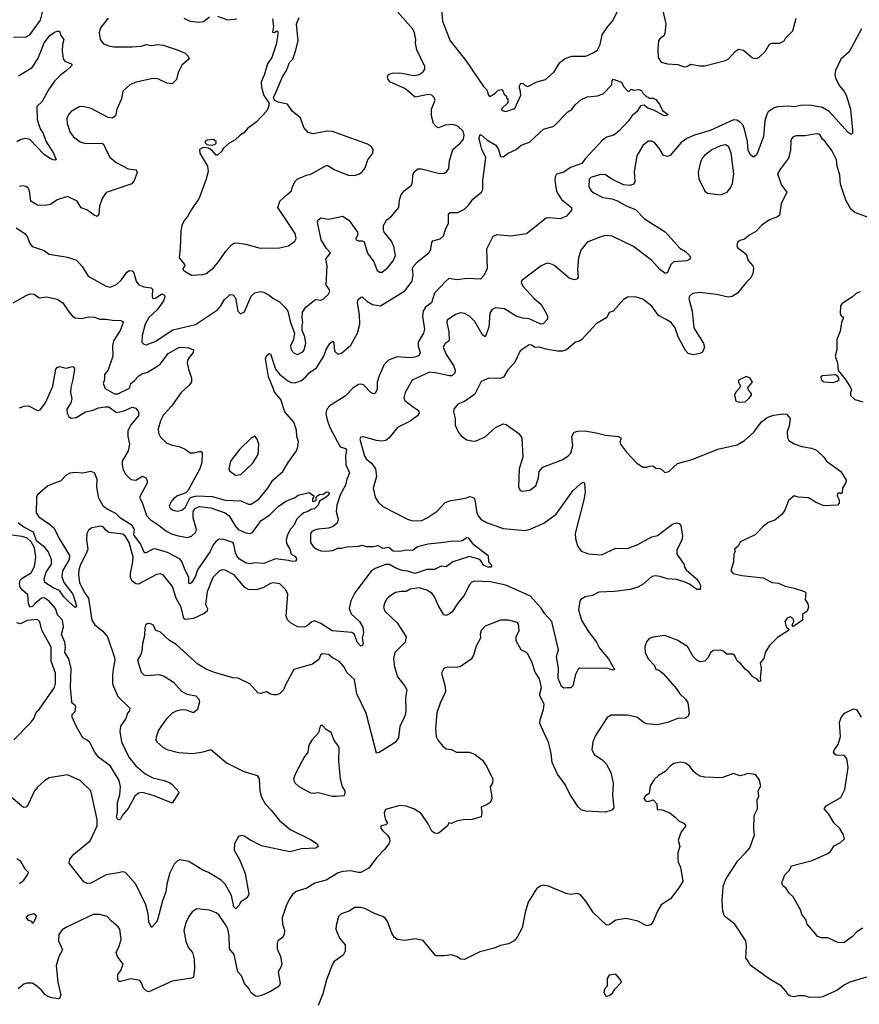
# Model space of a CAD drawing. Extents: x 1839239 to 1929705, y 762242 to 910352.
# Tile 370 of 429: x 1894056 to 1900549, y 875565 to 883177. Entities that reach past the tile are written whole.
import ezdxf

# ---------------------------------------------------------------- set-up
doc = ezdxf.new("R2010")
doc.units = 0

msp = doc.modelspace()

# ---------------------------------------------------------------- linework, layer by layer
at = {"layer": '0CON10XD'}
for points in [[(1894007.8, 883042.2), (1894105, 883045.5), (1894135, 883060.8), (1894217.8, 883175), (1894236.9, 883255)], [(1894029.1, 881569.1), (1894096.2, 881525), (1894116.2, 881495), (1894132.3, 881452.3), (1894152.5, 881425), (1894245, 881394), (1894285, 881364.3), (1894425, 881341.4), (1894495, 881317.5), (1894540.3, 881270.3), (1894586.2, 881195), (1894725, 881117.1), (1894755, 881109.2), (1894805, 881130.5), (1894842.5, 881165), (1894885, 881225.6), (1894905, 881239.2), (1894925.7, 881235.7), (1894939.7, 881219.7), (1894956.9, 881155), (1894977.2, 881127.2), (1895015, 881111.9), (1895073.6, 881103.6), (1895083.1, 881095), (1895080.4, 881040.4), (1895085, 881022), (1895105.4, 881024.6), (1895155, 881057.5), (1895175, 881047.5), (1895178.8, 881035), (1895168.8, 881005), (1895120, 880935), (1895054.3, 880875), (1895026.6, 880823.4), (1895004.4, 880735), (1895000, 880685), (1895015, 880670), (1895035, 880662.5), (1895105, 880688.6), (1895239.3, 880780.7), (1895415, 880820.5), (1895585, 880933.6), (1895611.8, 880965), (1895640.8, 881015), (1895685, 881053.8), (1895705, 881050), (1895725.7, 881025.7), (1895744.2, 880924.2), (1895763.6, 880903.6), (1895795, 880920), (1895845, 881038.8), (1895875, 881066), (1895917, 881077), (1895941.7, 881071.7), (1895985, 881048.8), (1896013.3, 881025), (1896066, 880995), (1896105.6, 880955.6), (1896130.8, 880925), (1896148.8, 880845), (1896181.2, 880755), (1896174, 880705), (1896149.2, 880655), (1896154.3, 880625), (1896179.5, 880599.5), (1896205, 880590), (1896245, 880610), (1896255.7, 880624.3), (1896270, 880675), (1896261.2, 880725), (1896240, 880775), (1896240, 880815), (1896246.4, 880836.4), (1896240, 880875), (1896244, 880915), (1896268, 880955), (1896335, 881010), (1896345.8, 881014.2), (1896385, 881010.2), (1896402.9, 881017.1), (1896445.2, 881054.8), (1896454.2, 881075), (1896448.7, 881095), (1896426.7, 881125), (1896434.6, 881275), (1896424.5, 881325), (1896459.5, 881375), (1896428.1, 881408.1), (1896388.5, 881475), (1896358.3, 881611.7), (1896365, 881630), (1896385, 881646), (1896445, 881636), (1896468.8, 881641.2), (1896555, 881658), (1896605, 881626), (1896669.4, 881535), (1896671.1, 881515), (1896654.7, 881485.3), (1896657.8, 881475), (1896675, 881468.2), (1896705, 881467.7), (1896719.3, 881459.3), (1896745, 881373.3), (1896793.8, 881305), (1896819.3, 881239.3), (1896840, 881225), (1896860, 881225), (1896905, 881263.3), (1896945, 881314), (1896962.2, 881355), (1896949.2, 881425), (1896931.2, 881465), (1896875.8, 881535), (1896868.6, 881555), (1896868.6, 881585), (1896893.6, 881626.4), (1896935, 881662), (1896988.8, 881725), (1896994.1, 881785.9), (1897006.1, 881823.9), (1897030, 881855), (1897085, 881897.5), (1897094.2, 881925), (1897096, 881975), (1897107.7, 882002.3), (1897135, 882023.3), (1897163.9, 882023.9), (1897295, 881990.8), (1897335, 881988.8), (1897357.7, 882002.3), (1897375, 882027.5), (1897379.4, 882085), (1897405, 882173.8), (1897465.8, 882225), (1897488.9, 882255), (1897494.4, 882285), (1897485.3, 882315.3), (1897445, 882354.4), (1897405, 882367.8), (1897345, 882362.9), (1897295, 882342), (1897279.5, 882349.5), (1897256.2, 882375), (1897240, 882435), (1897241.2, 882485), (1897268, 882555), (1897261.2, 882575), (1897242.7, 882592.7), (1897215, 882598.6), (1897115, 882578.8), (1897035, 882644.3), (1896923.9, 882693.9), (1896906.7, 882715), (1896900, 882735), (1896907, 882753), (1896937, 882763), (1896995, 882766.2), (1897105, 882746), (1897145, 882752.5), (1897176.2, 882775), (1897188, 882795), (1897188, 882815), (1897126.7, 882945), (1897117.8, 882995), (1897120, 883025), (1897110, 883075), (1897095.6, 883105), (1896980, 883235)], [(1897316.5, 883285), (1897324.4, 883165), (1897385, 883013.8), (1897505, 882860.8), (1897641.7, 882661.7)], [(1897641.7, 882661.7), (1897668.8, 882635), (1897680.8, 882595), (1897695, 882583.8), (1897731.7, 882608.3), (1897755, 882632.5), (1897788.3, 882638.3), (1897801.7, 882601.7), (1897820, 882585), (1897821.7, 882571.7), (1897830, 882565), (1897830, 882535), (1897781.7, 882488.3), (1897786.7, 882475), (1897815, 882467.5), (1897885, 882490), (1897932.5, 882595), (1897927, 882637), (1897920, 882645), (1897920, 882665), (1897932.5, 882687.5), (1897950, 882685), (1897965, 882667.5), (1897985, 882660), (1898054.1, 882695.9), (1898122.5, 882715), (1898188.8, 882775), (1898233.4, 882846.6), (1898275, 882877.5), (1898325.4, 882894.6), (1898434.5, 882895.5), (1898495, 882923.3), (1898524.2, 882945), (1898544.4, 882985), (1898560.5, 883059.5), (1898604.4, 883125), (1898641.5, 883165), (1898695, 883270.8)], [(1899025.8, 883255), (1899052.1, 883145), (1899045, 883070), (1899038.8, 883055), (1899005, 883030), (1898995.8, 883015), (1898991.7, 882948.3), (1898994.6, 882884.6), (1899017.8, 882847.8), (1899065, 882836.7), (1899145, 882832.2), (1899195, 882813.1), (1899213.8, 882816.2), (1899245, 882834.4), (1899315, 882821.1), (1899355, 882821.9), (1899515, 882863.1), (1899536, 882875), (1899587.8, 882932.2), (1899615, 882950), (1899652.1, 882942.1), (1899721.7, 882881.7), (1899755, 882877.1), (1899775, 882887.5), (1899823.1, 882935), (1899855, 882989.2), (1899875, 882996), (1899935, 882996.7), (1899966.7, 883015), (1899977.5, 883035), (1900035, 883092.5), (1900059.7, 883190.3)], [(1894739.5, 883190.5), (1894681.9, 883115), (1894671.9, 883075), (1894678.6, 883025), (1894705, 882991.4), (1894745, 882975.6), (1894785, 882968.5), (1894925, 882966.7), (1894995, 882972.2), (1895035, 882985.5), (1895075, 882978.5), (1895126.3, 882986.3), (1895165, 882980), (1895273.4, 882943.4), (1895335, 882918), (1895360, 882895), (1895366.7, 882875), (1895311.2, 882825), (1895281.9, 882768.1), (1895268.2, 882715), (1895235, 882681.4), (1895195, 882687.5), (1895125, 882719.2), (1895085, 882722.2), (1894957.5, 882695), (1894906.7, 882675), (1894853.3, 882625), (1894842.5, 882565), (1894806.7, 882485), (1894796, 882435), (1894775, 882415.8), (1894740.3, 882420.3), (1894609.8, 882489.8), (1894545, 882506.9), (1894515, 882502.5), (1894455, 882468.8), (1894435, 882446.7), (1894420.8, 882415), (1894424.5, 882374.5), (1894446.9, 882305), (1894471.1, 882271.1), (1894523.6, 882233.6), (1894565, 882219.4), (1894691.7, 882221.7), (1894704, 882214), (1894723.3, 882175), (1894753.8, 882115), (1894802.1, 882072.1), (1894895, 882023.8), (1894955.9, 882015.9), (1894963.3, 881995), (1894941.2, 881935), (1894922.3, 881907.7), (1894725, 881841.2), (1894693.3, 881795), (1894674.3, 881735), (1894667.5, 881675), (1894655, 881656.7), (1894633.3, 881665), (1894575, 881708), (1894532.5, 881722.5), (1894500.8, 881775), (1894425, 881809.6), (1894346.7, 881785), (1894295, 881748.8), (1894255, 881741.2), (1894194.1, 881744.1), (1894143.3, 881775), (1894131.2, 881855), (1894121.2, 881875), (1894105, 881888), (1894075, 881893.8), (1894055, 881888.8)], [(1896010.8, 883185), (1896020, 883125), (1896011.2, 883081.2), (1896025, 883077.5), (1896045, 883092.5), (1896049.3, 883089.3), (1896053.3, 883075), (1896049.2, 883045), (1896038.6, 882985), (1896005.8, 882884.2), (1895972, 882835), (1895948, 882755), (1895922.5, 882695), (1895927.1, 882655), (1895945, 882592.5), (1895983.3, 882535), (1895983.3, 882515), (1895968.8, 882475), (1895885.4, 882384.6), (1895818.6, 882335), (1895788.6, 882301.4), (1895760, 882285), (1895722.3, 882247.7), (1895675, 882222.5), (1895632, 882185), (1895615, 882156.2), (1895585, 882130), (1895575, 882130), (1895545, 882166.7), (1895515, 882183.3), (1895475, 882190), (1895447.5, 882175), (1895450, 882145), (1895507.5, 882045), (1895513.8, 882005), (1895498.8, 881945), (1895443.1, 881796.9), (1895385, 881710), (1895353.8, 881655), (1895328.8, 881625), (1895311.2, 881585), (1895301.2, 881545), (1895298.3, 881408.3), (1895289.4, 881335), (1895330, 881285), (1895333.3, 881275), (1895317.5, 881255), (1895317.5, 881245), (1895327.5, 881235), (1895385, 881202), (1895473.6, 881206.4), (1895497.5, 881215), (1895555, 881260), (1895594, 881305), (1895651.4, 881388.6), (1895695, 881435.8), (1895715, 881449.2), (1895735, 881452.9), (1895805, 881440.8), (1895915, 881410), (1896065, 881413.1), (1896135, 881430), (1896183.3, 881465), (1896193.8, 881485), (1896185.5, 881525.5), (1896051.2, 881725), (1896067.5, 881775), (1896125, 881825.7), (1896158, 881855), (1896165, 881886.7), (1896188.3, 881931.7), (1896202.5, 881945), (1896275, 881975.7), (1896307.9, 881982.1), (1896425, 882051.2), (1896439.5, 882049.5), (1896488.3, 882018.3), (1896595, 881974.3), (1896645, 881973.1), (1896683.4, 881986.6), (1896705, 882002), (1896726.9, 882033.1), (1896749.2, 882095), (1896786.2, 882145), (1896788.8, 882175), (1896776.7, 882195), (1896745, 882213.8), (1896475, 882312.5), (1896435, 882315.7), (1896325, 882296), (1896285.9, 882305.9), (1896253.3, 882345), (1896228.3, 882418.3), (1896167, 882467), (1896127.5, 882525), (1896055, 882540), (1896027.5, 882555), (1896020, 882575), (1896036, 882614), (1896088.8, 882735), (1896120, 882785), (1896142.5, 882847.5), (1896168, 882872), (1896190, 882935), (1896210.8, 883015), (1896195.7, 883145), (1896216, 883195)], [(1895325, 883189.2), (1895375, 883166), (1895445, 883157.8), (1895477, 883163), (1895525, 883198.8)], [(1895585, 883204.2), (1895664.1, 883175.9), (1895735, 883182.9)], [(1894045.7, 882744.3), (1894151.9, 882808.1), (1894197.5, 882875), (1894225.3, 882944.7), (1894245, 882998), (1894288.6, 883055), (1894325, 883082), (1894345, 883090), (1894365, 883087.5), (1894373.3, 883055), (1894396.7, 883025), (1894386.2, 882985), (1894384.2, 882935), (1894392, 882875), (1894405.9, 882855.9), (1894455, 882836.7), (1894462.5, 882825), (1894411.7, 882778.3), (1894375.8, 882754.2), (1894326.6, 882703.4), (1894278, 882635), (1894229.2, 882545), (1894189.4, 882505), (1894192.3, 882405), (1894203.1, 882365), (1894218.1, 882328.1), (1894235.4, 882305), (1894259.4, 882239.4), (1894316.4, 882145), (1894337, 882093), (1894325, 882091.2), (1894295, 882102.2), (1894245, 882135.6), (1894135, 882250.5), (1894095, 882258.9), (1894060.8, 882249.2), (1894035, 882232.2)], [(1900565, 883106.9), (1900470.9, 882929.1), (1900405, 882872.5), (1900364.6, 882785), (1900360.4, 882755), (1900365.6, 882725), (1900395.7, 882665), (1900431.8, 882621.8), (1900447.1, 882595), (1900481.4, 882485), (1900495.8, 882324.2), (1900495, 882300), (1900485, 882290), (1900462, 882305), (1900316.8, 882466.8), (1900265, 882497.5), (1900165, 882517.5), (1900095, 882515.2), (1900045, 882503.2), (1900005, 882509.8), (1899915, 882503.1), (1899891.1, 882495), (1899844.4, 882465), (1899832.5, 882445), (1899818.8, 882395), (1899809.1, 882275), (1899756.7, 882135), (1899735, 882117.5), (1899725, 882117.5), (1899705, 882134), (1899689.8, 882169.8), (1899684.6, 882235), (1899661.7, 882331.7), (1899647.3, 882365), (1899627.8, 882385), (1899600.5, 882400.5), (1899575, 882403.2), (1899395, 882320.5), (1899275.2, 882284.8), (1899215, 882260), (1899170.9, 882229.1), (1899085, 882127.1), (1899065, 882118.6), (1899035, 882128), (1899006.6, 882176.6), (1898965, 882228.8), (1898945, 882238), (1898915, 882238.8), (1898875.8, 882205), (1898828.1, 882125), (1898808.6, 882005), (1898811.9, 881925), (1898804, 881905), (1898775, 881894.4), (1898725, 881901.9), (1898634.6, 881944.6), (1898585, 881978.6), (1898548.3, 881981.7), (1898472.4, 881957.6), (1898459.2, 881945), (1898458, 881885), (1898475.8, 881855), (1898495, 881838.1), (1898565, 881803.5), (1898635, 881791.8), (1898677.6, 881777.6), (1898745, 881737.8), (1898819.3, 881709.3), (1898887.4, 881637.4), (1899046.9, 881536.9), (1899161.1, 881411.1), (1899203.8, 881385), (1899236.2, 881355), (1899242.5, 881335), (1899237.5, 881325), (1899215, 881313.8), (1899114.3, 881305.7), (1899091.2, 881285), (1899065, 881223.3), (1899055, 881216.7), (1899045, 881218.8), (1899005, 881245.8), (1898944.5, 881315), (1898802.5, 881425), (1898638.8, 881505), (1898585, 881509.2), (1898549.5, 881499.5), (1898445, 881456.7), (1898395, 881396.2), (1898378.2, 881335), (1898370, 881245), (1898374.1, 881185.9), (1898365, 881171.2), (1898345, 881166), (1898305, 881179.2), (1898195, 881274.2), (1898175, 881285.7), (1898135, 881294.3), (1898088.8, 881275), (1897938.3, 881161.7), (1897933.1, 881145), (1897946.4, 881116.4), (1898030.8, 881025), (1898089.2, 880975), (1898127.9, 880907.9), (1898137.5, 880885), (1898137, 880863), (1898102.9, 880827.1), (1898085, 880823.3), (1897995, 880864.5), (1897945, 880869.5), (1897895, 880884.5), (1897805, 880941.5), (1897735, 880948.5), (1897706, 880935), (1897690.7, 880909.3), (1897683, 880797), (1897655, 880726.2), (1897635, 880741.4), (1897574.5, 880845), (1897535, 880885.5), (1897495, 880907.1), (1897465, 880910), (1897425, 880899.1), (1897360.6, 880855), (1897358.1, 880835), (1897375.5, 880765), (1897377.1, 880695), (1897345, 880674), (1897330, 880645), (1897355, 880588), (1897411.1, 880505), (1897422.5, 880467.5), (1897422, 880445), (1897396.7, 880423.3), (1897377, 880423), (1897285, 880445.4), (1897225, 880452.1), (1897089.8, 880390.2), (1897036.9, 880295), (1897027.5, 880255), (1897035, 880234), (1897100.8, 880180.8), (1897131.1, 880161.1), (1897142.9, 880145), (1897144.3, 880135), (1897132.9, 880115), (1897076, 880074), (1896977.1, 880025), (1896912, 879945), (1896886.7, 879925), (1896855, 879919.4), (1896815, 879922.9), (1896715, 879952), (1896695, 879948.8), (1896686, 879935), (1896722.1, 879802.1), (1896735, 879781.2), (1896778.8, 879745), (1896807.5, 879705), (1896816, 879645), (1896788.8, 879555), (1896806, 879485), (1896827.5, 879447.5), (1896865, 879413.8), (1897055, 879316.7), (1897085, 879306.7), (1897135, 879303.8), (1897165, 879306.2), (1897206.7, 879325), (1897285, 879378.8), (1897346.2, 879443.8), (1897389.9, 879460.1), (1897459.2, 879470.8), (1897510, 879480), (1897535, 879491.1), (1897565, 879484), (1897576.9, 879465), (1897591.3, 879365), (1897600.5, 879340.5), (1897622.5, 879315), (1897665, 879291.1), (1897794.5, 879244.5), (1897965, 879227.1), (1898002.6, 879237.4), (1898108, 879285), (1898205, 879354.5), (1898334.7, 879535.3), (1898395, 879591.2), (1898415, 879602.5), (1898423.3, 879593.3), (1898428.6, 879525), (1898419.1, 879465), (1898351.5, 879205), (1898355, 879167.5), (1898370.6, 879110.6), (1898397.7, 879067.7), (1898455, 879048), (1898555, 879040.6), (1898665, 879091.9), (1898755, 879090), (1898835, 879119.4), (1898945, 879180), (1898989.3, 879190.7), (1899105, 879276.2), (1899135, 879286.7), (1899155, 879283.3), (1899167.5, 879267.5), (1899182.5, 879185), (1899175.8, 879155), (1899136.7, 879075), (1899138.8, 879045), (1899193.3, 878965), (1899196.7, 878945), (1899208.8, 878925), (1899287.6, 878857.6), (1899310.8, 878825), (1899320, 878805), (1899318.8, 878771.2), (1899292.8, 878772.8), (1899235, 878814.4), (1899195, 878831.4), (1899135, 878848), (1899065, 878854), (1899005, 878871.4), (1898975, 878878.1), (1898945, 878872.5), (1898877.5, 878812.5), (1898835, 878790), (1898778, 878772), (1898654.6, 878755.4), (1898535, 878751.9), (1898485, 878724.5), (1898430, 878715), (1898396.2, 878695), (1898388.8, 878681.2), (1898378.1, 878615), (1898400.6, 878535), (1898451.1, 878451.1), (1898515.8, 878365), (1898539.1, 878319.1), (1898608, 878235), (1898656.2, 878153.8), (1898645, 878147.5), (1898605, 878161.2), (1898387.5, 878165), (1898375, 878156.2), (1898352.9, 878115), (1898333.6, 878026.4), (1898317.1, 878012.9), (1898288.5, 878011.5), (1898265, 878008.9), (1898245, 878023.1), (1898219.6, 878085), (1898223.3, 878163.3), (1898206.9, 878255), (1898221.9, 878305), (1898170.6, 878525), (1898117.1, 878585), (1898088.2, 878628.2), (1898005, 878720), (1897814.7, 878804.7), (1897695, 878831.2), (1897575, 878837.5), (1897552.1, 878827.9), (1897532, 878805), (1897494.4, 878725), (1897448.8, 878675), (1897399.8, 878600.2), (1897385, 878586.7), (1897355, 878570.6), (1897335, 878575.6), (1897294.7, 878644.7)], [(1896669.4, 880990.6), (1896672.5, 881015), (1896695, 881032.5), (1896705, 881033.5), (1896740.6, 881000.6), (1896785, 880974.6), (1896845, 880964.6), (1897035, 881081.5), (1897090.4, 881155), (1897098.1, 881205), (1897094.8, 881255), (1897105, 881274.5), (1897131.5, 881305), (1897222.9, 881377.1), (1897236.7, 881405), (1897242.9, 881455), (1897251.1, 881468.9), (1897308, 881482), (1897334.6, 881505.4), (1897348.9, 881555), (1897373.1, 881605), (1897373.3, 881676.7), (1897385, 881685.7), (1897445, 881686.9), (1897495, 881711.8), (1897528.5, 881745), (1897560.2, 881789.8), (1897627.3, 881845), (1897636.4, 881865), (1897636.5, 881935), (1897649.1, 882009.1), (1897660, 882115), (1897630.9, 882175), (1897615.7, 882224.3), (1897610.4, 882255), (1897615, 882287.5), (1897625, 882286.2), (1897667.9, 882247.9), (1897738.5, 882208.5), (1897758.6, 882175), (1897775, 882120), (1897795, 882117.5), (1897832.5, 882145), (1897895, 882174.2), (1897935, 882207.5), (1897998.2, 882231.8), (1898107.9, 882332.1), (1898186.7, 882355), (1898294.1, 882465.9), (1898325.9, 882484.1), (1898351.7, 882518.3), (1898395, 882558.8), (1898445, 882581.2), (1898525, 882590), (1898567.5, 882605), (1898633.8, 882675), (1898637.5, 882705), (1898645, 882717.5), (1898710, 882695), (1898725, 882660), (1898765, 882620), (1898785, 882640), (1898805, 882632.5), (1898845, 882637.5), (1898865, 882630), (1898875, 882610), (1898905, 882580), (1898915, 882577.5), (1898925, 882570), (1898955, 882570), (1898975, 882560), (1899003.6, 882523.6), (1899027.5, 882475), (1899070, 882445), (1899050, 882435), (1899035, 882437.1), (1898958.7, 882478.7), (1898912.4, 882492.4), (1898885, 882516.7), (1898857.5, 882512.5), (1898828.8, 882465), (1898792.3, 882437.7), (1898763.3, 882395), (1898688, 882315), (1898650.8, 882285), (1898595, 882269.5), (1898562.5, 882245), (1898427.6, 882102.4), (1898402.5, 882065), (1898316.5, 882033.5), (1898265, 881999.4), (1898207, 881983), (1898196.6, 881963.4), (1898193.3, 881935), (1898208.3, 881848.3), (1898246.8, 881786.8), (1898322.5, 881725), (1898322.5, 881705), (1898285, 881657.5), (1898235, 881636.7), (1898154.1, 881645.9), (1898127.1, 881642.9), (1897975, 881521.2), (1897855, 881504.6), (1897745, 881514.4), (1897715, 881500), (1897666.6, 881403.4), (1897671.4, 881255), (1897648.3, 881201.7), (1897618.3, 881171.7), (1897515.6, 881175.6), (1897436.1, 881166.1), (1897375, 881177.1), (1897345, 881151.9), (1897265, 881062.5), (1897241.5, 880988.5), (1897195, 880954.4), (1897176.4, 880925), (1897172.1, 880885), (1897185.3, 880784.7), (1897177.5, 880755), (1897136.8, 880685), (1897136.9, 880655), (1897153.1, 880605), (1897145.8, 880585), (1897135, 880577.1), (1897112.5, 880567.5), (1897075, 880563.4), (1896975, 880570), (1896908.9, 880545), (1896875, 880510.4), (1896836.4, 880425), (1896820.8, 880375), (1896820.6, 880319.4), (1896805, 880289.2), (1896795, 880284.4), (1896775, 880291.9), (1896715, 880355.5), (1896695, 880360.4), (1896675, 880357.1), (1896635, 880330.9), (1896572.9, 880267.1), (1896458.1, 880195), (1896431.5, 880165), (1896423.8, 880133.8), (1896433.8, 880085), (1896455.4, 880025), (1896535, 879874.7), (1896575, 879862.5), (1896582.7, 879852.7), (1896575.6, 879805), (1896578.1, 879735), (1896607.5, 879675), (1896585.2, 879625), (1896575, 879578), (1896533.6, 879505), (1896508.2, 879425), (1896502.9, 879375), (1896520, 879315), (1896512, 879285), (1896479.7, 879260.3), (1896444.1, 879245.9), (1896365, 879238.9), (1896335, 879230.6), (1896315, 879220), (1896304.6, 879205.4), (1896304.3, 879135), (1896325.8, 879105), (1896355, 879083.1), (1896385, 879071.9), (1896421.7, 879068.3), (1896476.6, 879073.4), (1896515, 879091.2), (1896545, 879090.8), (1896585, 879102.2), (1896675, 879106.2), (1896705, 879113.6), (1896735, 879104.1), (1896790, 879105), (1896825, 879113.3), (1896865, 879092.4), (1896909.6, 879099.6), (1896945, 879071.5), (1896995, 879069.4), (1897045, 879079.3), (1897095, 879076.7), (1897132.5, 879105), (1897215, 879125.3), (1897336.7, 879136.7), (1897405, 879149.5), (1897455, 879145.6), (1897478, 879152), (1897515, 879173.8), (1897525, 879171.2), (1897558.8, 879128.8), (1897677.5, 879035), (1897682.5, 878985), (1897707, 878957), (1897700, 878945), (1897680, 878945), (1897645, 878958.8), (1897622.9, 878992.9), (1897605.7, 879005.7), (1897535, 879027.1), (1897405.2, 878984.8), (1897355, 878947.5), (1897315, 878952.7), (1897265, 878925.4), (1897203.5, 878926.5), (1897115, 878895.3), (1897055, 878914.2), (1897015, 878917.7), (1896965, 878936.7), (1896915, 878964.7), (1896885, 878966), (1896805.6, 878935), (1896775, 878913.6), (1896647.3, 878745), (1896616.8, 878683.2), (1896604, 878625), (1896618.2, 878585), (1896683.3, 878525), (1896710.3, 878480.3), (1896715.9, 878435.9), (1896703.8, 878395), (1896712, 878355), (1896705, 878337.5), (1896695, 878333.3), (1896666.2, 878365), (1896644.4, 878425), (1896625, 878438.5), (1896471.8, 878451.8), (1896385, 878508.5), (1896335, 878529.4), (1896315, 878523.1), (1896278.3, 878491.7), (1896255, 878481.9), (1896205, 878484.3), (1896150, 878515), (1896127.8, 878537.8), (1896116.4, 878565), (1896129.5, 878735), (1896115, 878770), (1896068.8, 878815), (1896015, 878822.5), (1895995, 878818.9), (1895936.2, 878785), (1895885, 878770.5), (1895825, 878772.9), (1895798.3, 878788.3), (1895715, 878885.5), (1895645, 878922.5), (1895625, 878924.3), (1895601.2, 878915), (1895550, 878865), (1895506.1, 878755), (1895492.7, 878655), (1895509.6, 878625), (1895504.6, 878605), (1895483.4, 878586.6), (1895401.3, 878548.7), (1895335, 878539.4), (1895326.7, 878546.7), (1895305.7, 878635.7), (1895265.2, 878705.2), (1895238.9, 878795), (1895165.4, 878885.4), (1895142.1, 878892.1), (1895115, 878888.5), (1894975, 878813.3), (1894953.3, 878815), (1894925, 878836.2), (1894913.7, 878863.7), (1894912.9, 878895), (1894931.4, 878985), (1894932.9, 879025), (1894918.3, 879078.3), (1894903.9, 879135), (1894875, 879181.4), (1894855, 879200), (1894745, 879211.8), (1894721.1, 879231.1), (1894705, 879254), (1894685, 879261.9), (1894615, 879248.1), (1894589.1, 879230.9), (1894574.3, 879205.7), (1894572.5, 879155), (1894582.2, 879085), (1894573.6, 879055), (1894527.1, 878965), (1894514.5, 878924.5), (1894511.5, 878885), (1894518.5, 878825), (1894555, 878750.5), (1894589, 878705), (1894612.9, 878535), (1894638.3, 878498.3), (1894699.1, 878449.1), (1894735.6, 878405), (1894789.6, 878245), (1894792.3, 878225), (1894777.7, 878155), (1894774.7, 878105), (1894774.7, 878045), (1894781.2, 878021.2), (1894814.5, 877945), (1894908.8, 877855), (1894906.2, 877835), (1894888.8, 877815), (1894875.8, 877775), (1894835.6, 877715), (1894830.4, 877675), (1894842.7, 877595), (1894899.2, 877475), (1894955, 877407.8), (1895027, 877347), (1895086.2, 877315), (1895172.5, 877295), (1895216.8, 877276.8), (1895236.2, 877265), (1895290, 877205), (1895235, 877120), (1895096.2, 877176.2), (1895005, 877202.2), (1894975, 877196.9), (1894945.4, 877174.6), (1894895, 877080), (1894851.7, 877028.3), (1894835, 876997.5), (1894825, 876990), (1894813.8, 876995), (1894804.4, 877015), (1894812.3, 877047.7), (1894812.2, 877125), (1894831.5, 877185), (1894835.9, 877245), (1894825.3, 877295.3), (1894758.1, 877405), (1894665, 877475.6), (1894636.2, 877515), (1894599.8, 877589.8), (1894578.3, 877608.3), (1894544.6, 877625), (1894495, 877710), (1894462.3, 877785), (1894460.8, 877805), (1894485, 877830), (1894490.9, 877865), (1894486.1, 877876.1), (1894460.6, 877895), (1894458.2, 877905), (1894449.2, 878015), (1894455, 878160), (1894436.4, 878235), (1894404.7, 878285), (1894409.5, 878325), (1894405.2, 878365.2), (1894379.5, 878425), (1894394, 878484), (1894386.5, 878535), (1894347.3, 878575), (1894332, 878625), (1894285, 878681.8), (1894245, 878707.7), (1894225, 878704.6), (1894175.9, 878665), (1894155, 878640), (1894135, 878634.7), (1894124.1, 878665), (1894120.3, 878730.3), (1894076.9, 878766.9), (1894060.5, 878790.5), (1894054.7, 878815), (1894059.6, 878845), (1894075, 878860.7), (1894145, 878900), (1894169.8, 878950.2), (1894176.9, 878983.1), (1894180.3, 879025), (1894170.6, 879095), (1894145, 879139.7), (1894115, 879168.7), (1894075, 879182.3), (1893955, 879196.7)], [(1895535, 882206.7), (1895565, 882211.2), (1895575, 882222.5), (1895576.2, 882235), (1895555, 882250), (1895505, 882246.7), (1895490, 882235), (1895490, 882225), (1895503, 882213), (1895535, 882206.7)], [(1900625, 881646), (1900515, 881688), (1900483.2, 881713.2), (1900445, 881782.5), (1900404.3, 881905), (1900397.3, 881975), (1900376.5, 882045), (1900373.1, 882095), (1900335.7, 882165), (1900285, 882236.2), (1900264.2, 882254.2), (1900245.8, 882285.8), (1900235, 882293.3), (1900215, 882293.8), (1900130.7, 882279.3), (1900061.2, 882278.8), (1900038.3, 882271.7), (1900023.4, 882256.6), (1900018.3, 882241.7), (1900017.1, 882165), (1900002, 882108), (1899938.6, 882025), (1899916.2, 881985), (1899947.6, 881897.6), (1899987.1, 881845), (1899945.6, 881755), (1899930.8, 881665), (1899916.8, 881653.2), (1899855, 881628.8), (1899795, 881590), (1899749.1, 881540.9), (1899695, 881510), (1899660.5, 881479.5), (1899625, 881471.2), (1899606.7, 881455), (1899600.7, 881430.7), (1899607, 881417), (1899673.8, 881365), (1899690, 881315), (1899724.2, 881275), (1899730, 881255), (1899724.7, 881215), (1899709.6, 881180.4), (1899673, 881145), (1899606.9, 881063.1), (1899565, 881038.5), (1899535, 881033.3), (1899445, 881053.1), (1899315, 881068), (1899259.5, 881060.5), (1899235, 881040), (1899231.7, 881021.7), (1899255.7, 880925), (1899268.6, 880795), (1899343.3, 880675), (1899352.5, 880645), (1899335, 880607.5), (1899315, 880596.7), (1899263.6, 880586.4), (1899225, 880596.7), (1899205, 880620), (1899149.2, 880725), (1899125.8, 880795), (1899094, 880835), (1899055, 880859.4), (1898995, 880890.8), (1898943.6, 880963.6), (1898875.7, 881015.7), (1898815, 881036), (1898755, 881033.3), (1898726.1, 881013.9), (1898645, 880924), (1898615, 880914.3), (1898595.5, 880874.5), (1898515, 880826.2), (1898403.3, 880705), (1898385, 880692), (1898353.3, 880685), (1898285, 880625.6), (1898254.4, 880615.6), (1898215.5, 880615.5), (1898125, 880628.9), (1898075, 880644.5), (1898043.4, 880643.4), (1898015, 880660.8), (1897995, 880662.5), (1897925, 880616.2), (1897882.9, 880525), (1897829.7, 880470.3), (1897796.4, 880413.6), (1897775, 880403.3), (1897684.1, 880405.9), (1897625, 880380), (1897576.6, 880283.4), (1897495, 880226.2), (1897443.3, 880205), (1897413.3, 880165), (1897411.2, 880145), (1897423.9, 880093.9), (1897423, 880043), (1897448.8, 879985), (1897469.1, 879959.1), (1897515, 879930), (1897565, 879919.2), (1897585, 879921.2), (1897655, 879952), (1897735, 880023.8), (1897795, 880053.3), (1897818.3, 880048.3), (1897915, 879977.5), (1897938.8, 879945), (1897947.5, 879795), (1897919.2, 879705), (1897913.8, 879565), (1897925, 879537.5), (1897941.7, 879531.7), (1897999.7, 879540.3), (1898047.4, 879572.6), (1898068, 879635), (1898073.8, 879685), (1898101.2, 879718.8), (1898255, 879778)], [(1899475, 881822.5), (1899525.8, 881844.2), (1899553.6, 881876.4), (1899568.1, 881911.9), (1899579.3, 881985), (1899558.5, 882145), (1899539.2, 882195), (1899515, 882210.8), (1899475, 882201.4), (1899409.4, 882170.6), (1899351.7, 882128.3), (1899333.8, 882106.2), (1899320, 882075), (1899302.7, 881997.3), (1899307.7, 881947.7), (1899355, 881852.5), (1899375, 881837.5), (1899475, 881822.5)], [(1894005, 880988.9), (1894105, 881045.5), (1894137, 881057), (1894167.5, 881055), (1894207, 881027), (1894265, 881035.8), (1894347, 881017), (1894388.7, 880988.7), (1894435, 880917.5), (1894465, 880884.2), (1894485, 880872.5), (1894533, 880867), (1894589.3, 880879.3), (1894635, 880878.6), (1894675, 880861.4), (1894725, 880862.5), (1894775, 880853.1), (1894835, 880850.8), (1894853.8, 880843.8), (1894856, 880835), (1894832.9, 880775), (1894781.1, 880695), (1894772.9, 880655), (1894775.5, 880575), (1894739.4, 880470.6), (1894712.5, 880435), (1894711.4, 880395), (1894702.9, 880365), (1894716.2, 880325), (1894790, 880285), (1894815, 880285.6), (1894899.5, 880325), (1894908.5, 880335), (1894915.5, 880364.5), (1894945, 880386.9), (1894976.6, 880423.4), (1895001.6, 880438.4), (1895045, 880452.4), (1895110.1, 880489.9), (1895145, 880516.9), (1895204.6, 880595.4), (1895287.4, 880642.6), (1895305, 880646.6), (1895365, 880641.5), (1895401.2, 880625), (1895398.6, 880605), (1895366.9, 880565), (1895354.3, 880545), (1895350.6, 880525), (1895360.5, 880475), (1895384.4, 880405), (1895384.4, 880375), (1895365, 880349.1), (1895303.6, 880295), (1895231.1, 880188.9), (1895167.8, 880122.2), (1895144.5, 880075.5), (1895126.6, 880013.4), (1895130.6, 879980.6), (1895145, 879948.8), (1895193.6, 879903.6), (1895235, 879886.7), (1895288.7, 879878.7), (1895335, 879858), (1895375, 879827.5), (1895405, 879828.6), (1895445, 879840), (1895458.3, 879838.3), (1895467.5, 879827.5), (1895465.5, 879755), (1895450.4, 879705), (1895355.4, 879534.6), (1895340.6, 879519.4), (1895276.2, 879495), (1895249.2, 879475), (1895229.2, 879455), (1895214, 879425), (1895212, 879415), (1895219.7, 879399.7), (1895243.3, 879385), (1895275, 879377.8), (1895308.8, 879385), (1895335, 879407.1), (1895372.1, 879477.9), (1895391.3, 879488.7), (1895424.8, 879495.2), (1895545, 879490.5), (1895645, 879462.5), (1895765, 879456.9), (1895825, 879431.4), (1895845, 879432.9), (1895905, 879471.4), (1895975, 879554.4), (1896013.9, 879616.1), (1896090.5, 879685), (1896131.8, 879755), (1896196.7, 879845), (1896208.1, 879875), (1896211.8, 879915), (1896200, 879955), (1896197.2, 880005), (1896176.4, 880065), (1896106.5, 880146.5), (1896075, 880240), (1896027.8, 880297.8), (1896015, 880328.8), (1895979.1, 880415), (1895958.1, 880555), (1895965, 880578.8), (1895985, 880596.2), (1895995, 880593.3), (1896034.6, 880475), (1896065, 880437.2), (1896128.5, 880385), (1896155, 880372.8), (1896185, 880370), (1896235, 880388.4), (1896266.8, 880413.2), (1896295, 880448.2), (1896352.1, 880485), (1896408.4, 880575), (1896425, 880628.1), (1896455, 880672.9), (1896475, 880691.2), (1896485, 880680), (1896490.4, 880615), (1896515, 880591.5), (1896545, 880598), (1896618, 880662), (1896669.5, 880755), (1896686.7, 880823.3), (1896684.7, 880894.7), (1896669.4, 880990.6)], [(1900555, 881073.3), (1900525, 881060), (1900496.2, 881035), (1900415, 880983.3), (1900403.8, 880965), (1900400, 880905), (1900405, 880892.5), (1900427.5, 880875), (1900410, 880835), (1900400.5, 880769.5), (1900374, 880705), (1900373.8, 880625), (1900362.5, 880575), (1900381.2, 880525), (1900386.4, 880466.4), (1900442.5, 880395), (1900480, 880335), (1900487.5, 880315), (1900480, 880295), (1900481.7, 880271.7), (1900515, 880241.2), (1900575, 880223.3)], [(1894055, 880177.5), (1894091.3, 880188.7), (1894125, 880190.9), (1894195, 880157.1), (1894215, 880161.2), (1894255, 880216), (1894313.2, 880345), (1894335, 880476.7), (1894345, 880488.8), (1894364.2, 880495.8), (1894415, 880484), (1894465, 880496.2), (1894475, 880490), (1894480, 880475), (1894468.2, 880395), (1894450.5, 880335), (1894450, 880295), (1894459.4, 880245), (1894450.5, 880215), (1894421.2, 880165), (1894424, 880135), (1894435, 880109.4), (1894455, 880097.1), (1894492.2, 880102.2), (1894565, 880144.6), (1894625, 880158.2), (1894665, 880175.5), (1894716.1, 880183.9), (1894745, 880183.2), (1894805, 880139.8), (1894865, 880153.2), (1894925, 880180.5), (1894955, 880172.9), (1894976.1, 880146.1), (1894975.6, 880114.4), (1894915.4, 880045), (1894892.1, 879997.9), (1894892.5, 879955), (1894905.2, 879895), (1894894, 879845), (1894848.8, 879765), (1894847.7, 879735), (1894856.2, 879696.2), (1894873.6, 879663.6), (1894915, 879621.5), (1894955, 879618.2), (1895005, 879649.2), (1895032, 879635), (1895042.9, 879615), (1895041.1, 879595), (1894981.8, 879485), (1895005.8, 879435.8), (1895035.9, 879345), (1895065, 879312.8), (1895135, 879266.9), (1895185, 879225.5), (1895235, 879198.5), (1895283, 879187), (1895355, 879173.9), (1895385.6, 879185), (1895418.5, 879215), (1895424.6, 879235), (1895397.5, 879325), (1895397.2, 879372.8), (1895407.5, 879395), (1895445, 879412.5), (1895535, 879403.5), (1895644.4, 879365), (1895675, 879342.5), (1895721.6, 879265), (1895745, 879237.1), (1895805, 879209.6), (1895835, 879204.6), (1895856.7, 879213.3), (1895924.5, 879305), (1895991.5, 879348.5), (1896055, 879414), (1896115, 879454), (1896186.1, 879483.9), (1896208.3, 879501.7), (1896295, 879522.5), (1896330, 879495), (1896328.3, 879481.7), (1896320, 879475), (1896320, 879455), (1896325, 879452.5), (1896349.3, 879460.7), (1896350, 879485), (1896361.2, 879498.8), (1896375, 879506.2), (1896405, 879509.2), (1896425, 879526.2), (1896442.5, 879525), (1896449.2, 879515), (1896446.9, 879505), (1896425.8, 879485), (1896375.6, 879454.4), (1896365.2, 879424.8), (1896335, 879395.5), (1896309.2, 879390.8), (1896285.3, 879374.7), (1896254.3, 879365.7), (1896232, 879348), (1896197.6, 879312.4), (1896175, 879266.2), (1896151.3, 879238.7), (1896128, 879195), (1896116.1, 879156.1), (1896118.8, 879128.8), (1896144.2, 879085), (1896156, 879046), (1896185, 879030), (1896195, 879017.5), (1896197, 879003), (1896188.3, 878991.7), (1896165, 878987.5), (1896135, 878996.7), (1896035, 879008.5), (1895945, 878972.9), (1895875, 878977.5), (1895835, 878969.2), (1895807.5, 878975), (1895755, 879007.1), (1895735, 879031.4), (1895724.8, 879055), (1895713.2, 879123.2), (1895705, 879134.5), (1895635, 879158.7), (1895599.8, 879160.2), (1895575, 879146.9), (1895551.9, 879118.1), (1895529.3, 879065), (1895432.2, 878925), (1895415, 878874.2), (1895388, 878825), (1895375, 878816.7), (1895365, 878820), (1895363.1, 878865), (1895329.4, 878935), (1895313.7, 878983.7), (1895296.9, 879006.9), (1895198.8, 879058.8), (1895105, 879085.5), (1895085, 879083.3), (1895035, 879055.6), (1895025, 879055.7), (1895015, 879065.8), (1894989.2, 879125), (1894939.4, 879195), (1894943, 879235), (1894926.6, 879266.6), (1894835, 879322.7), (1894799.7, 879359.7), (1894732.4, 879392.4), (1894704.7, 879414.7), (1894668.9, 879478.9), (1894653.6, 879563.6), (1894654.1, 879625), (1894634.8, 879674.8), (1894605, 879685.2), (1894545, 879672.3), (1894485, 879676.4), (1894445, 879671.3), (1894415, 879656.8), (1894375, 879613.3), (1894345, 879602.2), (1894275, 879573.4), (1894193.8, 879505), (1894186.7, 879485), (1894184.3, 879365), (1894203.2, 879333.2), (1894286.8, 879276.8), (1894322.9, 879245), (1894360.8, 879165), (1894442.5, 879035), (1894439, 879005), (1894387.4, 878915), (1894382.7, 878872.7), (1894396.4, 878826.4), (1894467.5, 878735), (1894495.8, 878645), (1894485, 878632.5), (1894435, 878675.7), (1894397.5, 878715), (1894364.6, 878764.6), (1894315, 878784.6), (1894251.1, 878825), (1894245.4, 878855), (1894260.3, 878905), (1894302.2, 878967.8), (1894303.1, 879005), (1894275.9, 879065), (1894253.5, 879093.5), (1894185, 879148.6), (1894162, 879215), (1894087.5, 879255), (1894045, 879288)], [(1899625, 880220), (1899665, 880223.8), (1899695, 880248.8), (1899713.8, 880275), (1899714, 880285), (1899691.2, 880315), (1899687, 880333), (1899723.8, 880375), (1899703.8, 880405), (1899675, 880417.5), (1899615, 880390), (1899613.3, 880375), (1899630, 880345), (1899620, 880325), (1899592.7, 880297.3), (1899583.3, 880275), (1899595, 880227.5), (1899625, 880220)], [(1900345, 880373.3), (1900377.8, 880382.2), (1900393.3, 880395), (1900386.4, 880416.4), (1900365, 880432), (1900265, 880424.3), (1900251.4, 880415), (1900252.9, 880395), (1900275, 880376.7), (1900345, 880373.3)], [(1898255, 879778), (1898298, 879805), (1898317.5, 879825), (1898332.2, 879885), (1898326.7, 879955), (1898345, 879988), (1898373.2, 879996.8), (1898425, 879997.5), (1898515, 879984.2), (1898585, 879965.6), (1898690, 879955), (1898704, 879945), (1898706.2, 879935), (1898696, 879915), (1898702.5, 879895), (1898748, 879835), (1898827.7, 879747.7), (1898877, 879717), (1898905, 879716.7), (1898925, 879726.7), (1898955, 879727.5), (1898975, 879710), (1899005, 879706.7), (1899025, 879697.5), (1899045, 879676.7), (1899076.7, 879685), (1899142.5, 879745), (1899255, 879778), (1899455, 879856.9), (1899605, 879891.1), (1899662, 879925), (1899732, 879988), (1899792, 880068), (1899835, 880100.8), (1899885, 880120), (1899965, 880131.2), (1899985, 880126.7), (1900013.6, 880093.6), (1900006, 880035), (1899991.2, 879991.2), (1899994.2, 879945), (1900003.8, 879925), (1900045, 879899.2), (1900105, 879878), (1900180, 879865), (1900218.3, 879848.3), (1900273.3, 879795), (1900295, 879763.8), (1900405, 879683.3), (1900446.4, 879616.4), (1900445, 879600), (1900417.5, 879555), (1900415, 879520), (1900405, 879512.5), (1900395, 879520), (1900380, 879515), (1900377.5, 879495), (1900392.5, 879465), (1900391.7, 879438.3), (1900380, 879425), (1900275, 879420), (1900215, 879443.8), (1900155, 879481.2), (1900075, 879486.7), (1900045, 879496.7), (1900001.2, 879458.8), (1899973.9, 879386.1), (1899953.3, 879355), (1899895, 879308.8), (1899845, 879288.8), (1899802.7, 879257.3), (1899742.5, 879195), (1899628.3, 879141.7), (1899613, 879107), (1899582.5, 879085), (1899587.5, 879065), (1899578.8, 879045), (1899576.2, 878985), (1899554.2, 878915), (1899572.5, 878895), (1899639.7, 878879.7), (1899805, 878861.2), (1899875, 878826.2), (1899925, 878821.2), (1899975, 878796.7), (1900045, 878783.3), (1900125.9, 878755.9), (1900135.9, 878745.9), (1900131.2, 878695), (1900151.7, 878661.7), (1900156.7, 878635), (1900146, 878604), (1900110.6, 878579.4), (1900110, 878535), (1900035, 878483.3), (1900030, 878495), (1900041.2, 878525), (1900036.2, 878545), (1900015, 878560), (1899990.7, 878549.3), (1899973.8, 878525), (1899983.1, 878483.1), (1900002.5, 878465), (1900000, 878455), (1899915, 878401.2), (1899855, 878340), (1899820, 878285), (1899810.7, 878239.3), (1899783.3, 878205), (1899790, 878165), (1899782.5, 878085), (1899786.7, 878063.3), (1899775, 878060), (1899758.3, 878078.3), (1899725, 878098), (1899694.2, 878134.2), (1899665, 878156.7), (1899635.7, 878195.7), (1899605, 878221.2), (1899585, 878260), (1899570.8, 878270.8), (1899525, 878271.2), (1899495.8, 878295.8), (1899475, 878303.8), (1899420.7, 878299.3), (1899397.5, 878285), (1899380, 878245), (1899355, 878217.5), (1899315, 878213.3), (1899292.5, 878225), (1899265, 878253.3), (1899221.4, 878331.4), (1899140.3, 878380.3), (1899045, 878416.5), (1898955.8, 878404.2), (1898925, 878393.8), (1898902.3, 878367.7), (1898889.2, 878325), (1898892.9, 878285), (1898916, 878235), (1898964.5, 878184.5), (1898975, 878154.3), (1898995, 878150.8), (1899033.2, 878123.2), (1899136.2, 878005), (1899162, 877965), (1899205, 877923.8), (1899222, 877895), (1899233.3, 877815), (1899226.1, 877793.9), (1899205, 877776.7), (1899145, 877773.8), (1899065, 877744.3), (1898985, 877726.2), (1898904.2, 877734.2), (1898885, 877741.2), (1898827.5, 877785), (1898755, 877800), (1898629.3, 877800.7), (1898597.7, 877782.3), (1898507.6, 877642.4), (1898489.4, 877595), (1898480.6, 877535), (1898497.4, 877497.4), (1898557.2, 877457.2), (1898592, 877425), (1898627.6, 877357.6), (1898644.4, 877275), (1898641.1, 877185), (1898650, 877085), (1898634, 877065), (1898585, 877049.4), (1898435, 877058.5), (1898398.9, 877068.9), (1898375, 877091.2), (1898309.3, 877189.3), (1898273.5, 877263.5), (1898214.4, 877345), (1898173.6, 877435), (1898166.2, 877505), (1898147.8, 877585), (1898078, 877735), (1898080, 877765), (1898107.5, 877845), (1898111.4, 877885), (1898074.5, 877955), (1898090.9, 878015), (1898075, 878080), (1898042.6, 878132.6), (1898018.5, 878205), (1897984.7, 878274.7), (1897975, 878285.6), (1897934.2, 878305), (1897896, 878375), (1897896.2, 878405), (1897918.8, 878455), (1897913.8, 878505), (1897905, 878515.7), (1897836.2, 878533.8), (1897775, 878535.8), (1897655, 878488.8), (1897625.6, 878455), (1897617.7, 878427.7), (1897618.8, 878395), (1897586.8, 878333.2), (1897566.6, 878263.4), (1897547, 878233), (1897462.5, 878175), (1897425, 878168.8), (1897365, 878171.2), (1897345, 878166.2), (1897333.3, 878155), (1897318.8, 878125), (1897345, 878022.5), (1897349.1, 877980.9), (1897307.2, 877892.8), (1897282.1, 877817.9), (1897272.7, 877697.3), (1897276.2, 877635), (1897291.2, 877605), (1897325, 877563.3), (1897355, 877541.2), (1897395, 877533.8), (1897435, 877513.8), (1897535, 877513.3), (1897577.5, 877495), (1897635, 877452.5), (1897669.7, 877399.7), (1897714, 877305), (1897712.3, 877277.7), (1897694.4, 877245.6), (1897704.4, 877185), (1897707.1, 877155), (1897695, 877126.2), (1897671.2, 877108.8), (1897625, 877090), (1897630.8, 877045), (1897625, 877013.3), (1897555.9, 876994.1), (1897485, 876991.2), (1897435, 876980), (1897396.4, 876963.6), (1897375, 876966.7), (1897363.3, 876945), (1897298.8, 876891.2), (1897285, 876886.2), (1897265, 876888.8), (1897244.3, 876904.3), (1897215, 876961.2), (1897159.4, 877039.4), (1897103.8, 877075), (1897045, 877096.5), (1896995, 877102.2), (1896885, 877070), (1896873.9, 877046.1), (1896876.2, 877025), (1896885, 876990), (1896900, 876965), (1896887, 876953), (1896850, 876945), (1896850, 876925), (1896863.3, 876905), (1896901.4, 876871.4), (1896916.8, 876846.8), (1896918.6, 876825), (1896909.4, 876805), (1896878.3, 876761.7), (1896815, 876697.3), (1896755, 876617.5), (1896695, 876584.7), (1896673.7, 876583.7), (1896616.4, 876596.4), (1896555, 876592.7), (1896518.6, 876581.4), (1896425, 876524.3), (1896339.1, 876500.9), (1896276.6, 876463.4), (1896195, 876438), (1896166.2, 876415), (1896145, 876383.3), (1896119.2, 876335), (1896085.7, 876234.3), (1896087.9, 876187.9), (1896103.1, 876135), (1896100, 876105), (1896088.1, 876081.9), (1896051.2, 876055), (1896046, 876035), (1896047.5, 875995), (1896071.9, 875935), (1896082.5, 875875), (1896076.8, 875853.2), (1896054.2, 875815), (1896069.4, 875725), (1896062.5, 875705), (1895996.2, 875663.8), (1895925, 875633.7), (1895895.4, 875625.4), (1895878.9, 875628.9), (1895845, 875654), (1895829.5, 875685), (1895795.6, 875725), (1895771.2, 875785), (1895742.9, 875815), (1895733.4, 875865), (1895715, 875950.8), (1895678.6, 875995), (1895675.4, 876095), (1895666.2, 876145), (1895652.5, 876175), (1895595.4, 876255.4), (1895575, 876272.5), (1895522.7, 876292.7), (1895426.4, 876303.6), (1895390.5, 876279.5), (1895365, 876243.3), (1895341.4, 876195), (1895324.3, 876134.3), (1895341.2, 876051.2), (1895361.7, 876001.7), (1895392, 875965), (1895404.2, 875915), (1895408, 875845), (1895400, 875775), (1895384.2, 875765.8), (1895235, 875742.9), (1895055, 875661.2), (1895035, 875670), (1895012, 875692), (1895000.6, 875725), (1894985, 875748.1), (1894917.1, 875762.9), (1894835, 875740), (1894822.5, 875742.5), (1894815.7, 875755.7), (1894815.7, 875795), (1894838.5, 875825), (1894855.4, 875875), (1894813.1, 875935), (1894802, 875965), (1894826, 876015), (1894841.2, 876065), (1894830, 876145), (1894816.7, 876165), (1894765, 876206.7), (1894732.5, 876245), (1894675, 876258.8), (1894625, 876258.8), (1894423.3, 876165), (1894385, 876141.2), (1894359.2, 876105), (1894355.7, 876055), (1894387.1, 875985), (1894358.6, 875935), (1894337.9, 875862.1), (1894350.5, 875735), (1894373.9, 875636.1), (1894365, 875610), (1894355, 875606), (1894305, 875614.4), (1894275, 875625.7), (1894250.6, 875640.6), (1894224.3, 875675), (1894187.5, 875705), (1894155, 875727.1), (1894111.7, 875728.3), (1894089.1, 875720.9), (1894045.5, 875684.5)], [(1895725, 879656.2), (1895765, 879660), (1895856.2, 879745), (1895901.2, 879815), (1895906.1, 879896.1), (1895892.5, 879935), (1895875, 879956.7), (1895847.5, 879945), (1895755.6, 879854.4), (1895686.7, 879765), (1895673.8, 879705), (1895679.3, 879689.3), (1895725, 879656.2)], [(1897294.7, 878644.7), (1897265, 878716.2), (1897245, 878740.8), (1897205, 878766.9), (1897145, 878783.8), (1897075, 878775.4), (1897045, 878757.1), (1897005, 878757.1), (1896962.1, 878747.9), (1896910, 878715), (1896892.7, 878697.3), (1896876.2, 878665), (1896870, 878635), (1896878.8, 878605), (1896974.5, 878514.5), (1897045.5, 878405), (1897036.3, 878363.7), (1896957.5, 878285), (1896945.6, 878235), (1896953.6, 878173.6), (1896976.4, 878096.4), (1897035.4, 878025.4), (1897050.6, 877995), (1897040.5, 877935), (1897043.3, 877845), (1897038.7, 877811.3), (1897027.1, 877775), (1896995.6, 877715), (1896986.5, 877625), (1896960.1, 877589.9), (1896835, 877510.6), (1896815, 877507.5), (1896734.6, 877815), (1896663.6, 877965), (1896645.4, 878075.4), (1896587.8, 878127.8), (1896565, 878171.4), (1896528, 878215), (1896475, 878244.2), (1896445, 878269.4), (1896395, 878275.6), (1896382.9, 878265), (1896369.4, 878230.6), (1896320, 878195), (1896175, 878153.8), (1896110.8, 878035), (1896096.2, 877995), (1896065, 877966.2), (1896045, 877958), (1896018.3, 877958.3), (1895995, 877963.3), (1895965, 877981.2), (1895943.9, 877976.1), (1895921.7, 877968.3), (1895901.1, 877971.1), (1895835, 878042.9), (1895745, 878085.5), (1895705, 878090), (1895553.8, 878133.8), (1895497.3, 878157.3), (1895433.4, 878193.4), (1895265, 878347.5), (1895215, 878378.8), (1895145, 878441.2), (1895107, 878457), (1895090, 878495), (1895067, 878507), (1895045, 878510), (1895030, 878495), (1895023.6, 878476.4), (1895022.5, 878415), (1895006.2, 878355), (1895000, 878295), (1894991.1, 878265), (1894967.5, 878225), (1894995, 878133.3), (1895015, 878112), (1895035, 878106.2), (1895135, 878114.2), (1895173, 878103), (1895245, 878056), (1895308, 877985), (1895343.3, 877965), (1895376.8, 877956.8), (1895419.1, 877949.1), (1895442, 877925), (1895447.7, 877902.3), (1895431.2, 877845), (1895400.7, 877819.3), (1895345, 877838), (1895305, 877840.6), (1895265, 877831.1), (1895235.4, 877814.6), (1895189.7, 877770.3), (1895128.6, 877685), (1895110.5, 877629.5), (1895110, 877605), (1895116.7, 877595), (1895165, 877550), (1895195, 877534), (1895285, 877512.5), (1895395.7, 877504.3), (1895475, 877515.8), (1895535, 877533.8), (1895655, 877432.9), (1895785, 877367.5), (1895892.7, 877332.7), (1895908.7, 877308.7), (1895912.5, 877215), (1895925.6, 877165.6), (1895955.5, 877115.5), (1896000.8, 877065), (1896064.2, 876985), (1896147.6, 876917.6), (1896305, 876839.4), (1896356.2, 876805), (1896363.8, 876785), (1896345, 876772.9), (1896234.2, 876765.8), (1896145, 876742.5), (1895925, 876791.1), (1895835, 876837.1), (1895795, 876864.4), (1895770.8, 876869.2), (1895747, 876863), (1895718, 876805), (1895714.1, 876755.9), (1895755.6, 876685), (1895798.5, 876575), (1895827.7, 876417.7), (1895815, 876388.8), (1895765, 876356.2), (1895750.5, 876329.5), (1895726.4, 876303.6), (1895712.5, 876317.5), (1895693.1, 876405), (1895643.9, 876493.9), (1895615, 876525.8), (1895515, 876584.5), (1895472.2, 876602.2), (1895365, 876669.4), (1895295, 876680.8), (1895275, 876672), (1895250.7, 876649.3), (1895217.4, 876582.6), (1895194.3, 876495), (1895185.6, 876435), (1895160.4, 876365), (1895122.1, 876217.9), (1895115, 876201.2), (1895075, 876160), (1895055, 876202.5), (1895049.6, 876265), (1895032.2, 876335), (1894955, 876494.2), (1894875, 876584.2), (1894855, 876588.1), (1894805, 876579.4), (1894725, 876565.5), (1894605, 876501.5), (1894578.1, 876498.1), (1894552.9, 876512.9), (1894439.2, 876655), (1894442.9, 876687.1), (1894474.3, 876725.7), (1894600, 876830), (1894655.5, 876945.5), (1894655.6, 876995), (1894605.8, 877215), (1894525, 877296.2), (1894425, 877340), (1894284.4, 877315.6), (1894253.2, 877296.8), (1894195, 877243.3), (1894171.2, 877215), (1894120, 877105), (1894105, 877088), (1894085.8, 877085.8), (1893975, 877178.8)], [(1894010.3, 877609.7), (1894145.6, 877745), (1894165, 877774), (1894185.7, 877825), (1894205.7, 877845), (1894325.3, 878014.7), (1894332.7, 878045), (1894333.9, 878125), (1894298.8, 878218.8), (1894299.6, 878325), (1894226.5, 878456.5), (1894212.8, 878522.8), (1894195, 878538.9), (1894115, 878532.8), (1894062.4, 878507.6), (1894033, 878513)], [(1900575, 876154), (1900528.8, 876125), (1900495, 876090), (1900429.7, 876040.3), (1900383, 876043), (1900305, 876078.8), (1900255, 876080), (1900221.7, 876091.7), (1900211.7, 876108.3), (1900146.7, 876185), (1900136.7, 876215), (1900105, 876262.5), (1900093.3, 876295), (1900036.2, 876395), (1900006.7, 876425), (1899980, 876465), (1899959.5, 876479.5), (1899950, 876505), (1899974, 876565), (1900007.9, 876602.1), (1900025, 876636.2), (1900184.1, 876675.9), (1900305, 876732), (1900325, 876746.2), (1900355, 876790), (1900404.3, 876815.7), (1900433.3, 876845), (1900426.7, 876875), (1900398, 876925), (1900355, 876966), (1900312, 877035), (1900276.7, 877075), (1900291.2, 877098.8), (1900405.7, 877164.3), (1900435.7, 877225), (1900461.4, 877395), (1900452.7, 877462.7), (1900435, 877488), (1900370.8, 877490.8), (1900358.3, 877498.3), (1900350, 877515), (1900356.2, 877533.8), (1900385.9, 877574.1), (1900403.8, 877635), (1900396.4, 877743.6), (1900408.3, 877781.7), (1900434.2, 877815.8), (1900505, 877850), (1900527.5, 877845), (1900563.3, 877785)], [(1896505, 877173.3), (1896565, 877180), (1896572.5, 877195), (1896572.5, 877215), (1896553.3, 877245), (1896536.2, 877305), (1896523.9, 877446.1), (1896525.9, 877545.9), (1896517.3, 877567.3), (1896488, 877605), (1896465.6, 877665.6), (1896425, 877690), (1896395, 877723.8), (1896380, 877715), (1896365.8, 877664.2), (1896314.2, 877605.8), (1896292.1, 877567.9), (1896284, 877515), (1896255, 877476.7), (1896190.8, 877355), (1896176.2, 877315), (1896176.2, 877295), (1896186.7, 877275), (1896215, 877248.8), (1896305, 877198.8), (1896325, 877196.2), (1896365, 877203.3), (1896475, 877173.8), (1896505, 877173.3)], [(1900605, 875773.8), (1900475, 875736), (1900435, 875715.8), (1900375, 875672.9), (1900265, 875622), (1900235, 875617.1), (1900155, 875620.8), (1900125, 875630), (1900075, 875630), (1900045, 875623.3), (1900015, 875627.5), (1899995, 875640), (1899983, 875663), (1899946.7, 875705), (1899851.2, 875761.2), (1899705, 875867.5), (1899692.5, 875895), (1899670.7, 875920.7), (1899677.5, 876015), (1899672.5, 876055), (1899585, 876185.6), (1899506.8, 876246.8), (1899492.9, 876285), (1899488, 876365), (1899495.3, 876474.7), (1899517.6, 876532.4), (1899610, 876675), (1899667.5, 876735), (1899703.3, 876775), (1899738.8, 876875), (1899733.8, 876915), (1899736, 877025), (1899761.2, 877075), (1899760, 877145), (1899772.5, 877175), (1899766.7, 877215), (1899786.7, 877255), (1899773.6, 877303.6), (1899745, 877342.5), (1899685, 877350), (1899661.7, 877338.3), (1899625, 877331.2), (1899575, 877350), (1899485, 877316.2), (1899355, 877320), (1899315, 877330), (1899285, 877350), (1899266.1, 877366.1), (1899237, 877407), (1899205, 877428), (1899165, 877438), (1899115, 877426), (1899085, 877406.2), (1899046.7, 877365), (1898995, 877333.8), (1898965, 877306.7), (1898931.2, 877255), (1898923.3, 877195), (1898894.5, 877175.5), (1898883.6, 877155), (1898895, 877138.5), (1898915, 877132.5), (1898955, 877146.7), (1898983.3, 877115), (1898985, 877070), (1899025, 877068), (1899082.5, 877045), (1899125, 877012.5), (1899155, 876981.2), (1899192.5, 876965), (1899207.5, 876945), (1899171.7, 876898.3), (1899148.8, 876835), (1899160, 876785), (1899144.2, 876735.8), (1899144.3, 876695), (1899149.2, 876665), (1899165.8, 876625), (1899184, 876515), (1899154.3, 876465.7), (1899089.7, 876380.3), (1899015.7, 876334.3), (1898987.1, 876285), (1898954.5, 876205.5), (1898935, 876178.8), (1898905, 876172), (1898835, 876207.1), (1898745, 876228.1), (1898665, 876214.3), (1898615, 876180), (1898595, 876178), (1898493.2, 876273.2), (1898433.4, 876363.4), (1898391.7, 876411.7), (1898370.5, 876420.5), (1898315, 876414.4), (1898282.5, 876422.5), (1898145, 876479.2), (1898105, 876486.2), (1898085, 876480), (1898052.7, 876457.3), (1897988.8, 876355), (1897963.8, 876275), (1897941.2, 876155), (1897903.3, 876085), (1897880, 876055), (1897835, 876031.2), (1897775, 876020), (1897725, 875998.8), (1897615, 875970), (1897495, 875911.9), (1897467.5, 875915), (1897434.3, 875934.3), (1897395, 875947.5), (1897335, 875938.8), (1897275, 875940), (1897175, 876058.8), (1897115, 876070), (1897035, 876059.4), (1896975.5, 876065.5), (1896952.5, 876085), (1896933.7, 876113.7), (1896901.4, 876205), (1896885, 876228.8), (1896865, 876243.8), (1896805, 876264), (1896725.8, 876305.8), (1896693.6, 876313.6), (1896645, 876312.5), (1896605, 876284.2), (1896542.5, 876265), (1896522.5, 876245), (1896503.8, 876175), (1896502, 876145), (1896530, 876075), (1896572, 876025), (1896572, 875975), (1896558.8, 875945), (1896488.8, 875895), (1896474.2, 875875), (1896428.6, 875755), (1896400.8, 875645), (1896363.8, 875555)], [(1894055, 876497.8), (1894089.4, 876525), (1894116.7, 876565), (1894123.1, 876585), (1894099.1, 876609.1), (1894065, 876668.9), (1894035, 876690)], [(1894155, 876190), (1894150, 876205), (1894125, 876213.8), (1894108, 876235), (1894122.5, 876255), (1894165, 876267.5), (1894180, 876255), (1894182.5, 876245), (1894165, 876200), (1894155, 876190)], [(1898595, 875627.6), (1898615, 875632.9), (1898640, 875650), (1898657.7, 875682.3), (1898708.8, 875735), (1898703.3, 875753.3), (1898667, 875797), (1898615, 875790), (1898600, 875765), (1898600, 875705), (1898577.4, 875682.6), (1898573.4, 875655), (1898585, 875631.8), (1898595, 875627.6)]]:
    msp.add_lwpolyline(points, dxfattribs=at)

doc.saveas('drawing.dxf')
